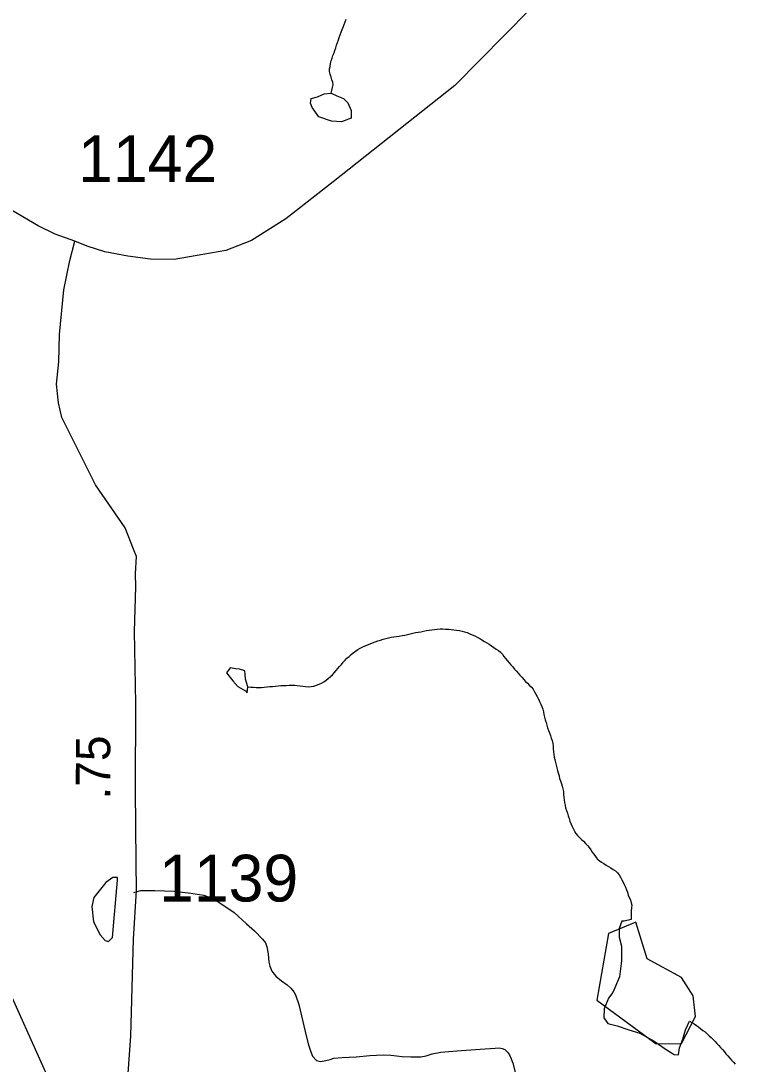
# Model space of a CAD drawing. Extents: x 1950930 to 2061844, y 904556 to 1017002.
# Drawn here: x 1984072 to 1986687, y 935305 to 939098 of the extents above; entities that cross this region are included whole.
import ezdxf

# ---------------------------------------------------------------- set-up
doc = ezdxf.new("R2010")
doc.units = 0
for name, color, linetype in [('Exist Hydrographic Misc Water Feature', 7, 'Continuous'), ('Exist Road Non-System Type 51', 7, 'Continuous'), ('Exist Road Primary US Structure Standard Bridge CELL', 7, 'Continuous'), ('Exist Road Secondary Type 51 Attributed', 7, 'Continuous'), ('Exist Road Secondary Type 51 Number Label', 7, 'Continuous'), ('Exist Utilities Electrical Transmission Line', 7, 'Continuous')]:
    doc.layers.add(name, color=color, linetype=linetype)

msp = doc.modelspace()

# ---------------------------------------------------------------- linework, layer by layer
at = {"layer": 'Exist Hydrographic Misc Water Feature'}
for points in [[(1985200.7, 938835.8), (1985203.1, 938845.5), (1985205.6, 938855.4), (1985207.2, 938865.2), (1985206, 938875.2), (1985203.1, 938884.1), (1985199.6, 938894), (1985196.8, 938904.2), (1985194.5, 938913.8), (1985194.7, 938923.1), (1985196, 938932.7), (1985198, 938942.5), (1985200.5, 938952.3), (1985203.3, 938962), (1985206.8, 938972), (1985210.5, 938981.7), (1985213.2, 938990.5), (1985216.7, 939000.5), (1985219.9, 939010.2), (1985223, 939019.1), (1985226.5, 939029.1), (1985229.6, 939038), (1985233.3, 939047.5), (1985236.6, 939056.8), (1985240.2, 939066.4), (1985243.5, 939075.2), (1985247.2, 939085.2), (1985250.9, 939094), (1985254.6, 939104)], [(1985200.7, 938835.8), (1985220.6, 938825.4), (1985245, 938816.1), (1985260.5, 938800.3), (1985272.9, 938772), (1985273.3, 938744), (1985237.6, 938731.5), (1985201.5, 938733.4), (1985155.2, 938748.9), (1985131.2, 938783.1), (1985124.8, 938799.1), (1985127.1, 938815.3), (1985150.6, 938821.5), (1985174.2, 938833.3), (1985200.7, 938835.8)], [(1984897.4, 936676.9), (1984907.9, 936675.7), (1984917.7, 936675.9), (1984927.5, 936674.7), (1984937.8, 936674.4), (1984947.4, 936674.1), (1984957.1, 936675.6), (1984967.5, 936676.4), (1984977.4, 936677.7), (1984987.2, 936678.2), (1984997.3, 936679.6), (1985007.3, 936680.5), (1985017.2, 936681), (1985027.4, 936681.5), (1985037.2, 936682), (1985047.1, 936682.9), (1985056.9, 936682.6), (1985067, 936682.3), (1985077, 936681.2), (1985086.9, 936679.8), (1985096.9, 936678.6), (1985107, 936677.5), (1985117.2, 936677.2), (1985127.1, 936677.7), (1985136.7, 936679.5), (1985146.5, 936682.4), (1985156, 936686.2), (1985165.2, 936690.1), (1985173.6, 936694.9), (1985181.8, 936700.6), (1985189.6, 936707.1), (1985197.2, 936714.1), (1985204.8, 936720.7), (1985211.3, 936727.7), (1985217.9, 936736.2), (1985224.7, 936743.2), (1985231, 936751.1), (1985237.4, 936758.3), (1985243.7, 936766.7), (1985250.5, 936773.8), (1985257.7, 936780.4), (1985265.1, 936787.4), (1985272.6, 936794), (1985280.4, 936800), (1985288.2, 936806.6), (1985296.8, 936812.2), (1985305.2, 936816.9), (1985314.7, 936821.7), (1985323.3, 936825.6), (1985332.5, 936829.5), (1985341.5, 936833.3), (1985351, 936836.4), (1985360.6, 936840.2), (1985370, 936843.7), (1985379.5, 936846.7), (1985389.3, 936849.6), (1985398.8, 936852.7), (1985408.2, 936854.9), (1985417.8, 936857.5), (1985428.3, 936858.8), (1985437.9, 936860.1), (1985447.8, 936861.4), (1985458.4, 936863.1), (1985467.4, 936864.5), (1985477.7, 936866.7), (1985487.3, 936868.8), (1985497.2, 936871.4), (1985506.8, 936873.6), (1985516.9, 936875), (1985526.5, 936877.1), (1985536.1, 936878.9), (1985546.4, 936881), (1985555.8, 936882.4), (1985566.5, 936884.4), (1985576.3, 936885.3), (1985586, 936886.8), (1985595.8, 936887.3), (1985605.9, 936887), (1985616.1, 936886.2), (1985626.2, 936885.9), (1985636.2, 936885.5), (1985646.3, 936884.4), (1985656.3, 936883), (1985666.3, 936881.8), (1985676, 936879.1), (1985685.4, 936876.5), (1985694.6, 936873.8), (1985703.7, 936869.6), (1985712.9, 936865.8), (1985721.9, 936861.5), (1985730.9, 936857.3), (1985740, 936852.3), (1985748.4, 936847), (1985757.4, 936842), (1985765.8, 936837), (1985774.2, 936831.3), (1985782.8, 936826), (1985791.6, 936820.1), (1985799.4, 936814.1), (1985808, 936809.2)], [(1985808, 936809.2), (1985815.4, 936803.1), (1985822.4, 936795.6), (1985828.1, 936787.4), (1985834.1, 936779.2), (1985840.8, 936771.3), (1985847.2, 936763.8), (1985853.6, 936756.3), (1985859.9, 936748.9), (1985866.9, 936741.4), (1985873.7, 936733.8), (1985880, 936726.3), (1985886.4, 936718.9), (1985893.7, 936711.2), (1985900.5, 936703.8), (1985906.9, 936696.3), (1985913.8, 936689.5), (1985921, 936681.9), (1985928, 936675.3), (1985934.3, 936667.8), (1985939.7, 936658.8), (1985944.2, 936650.4), (1985948.7, 936641.2), (1985953.2, 936632), (1985957.5, 936622.9), (1985962.4, 936613.9), (1985965.9, 936604.9), (1985969.6, 936595.8), (1985971.7, 936585.7), (1985973.5, 936575.8), (1985975.8, 936566.1), (1985978, 936556.8), (1985981.1, 936547), (1985983.6, 936537.3), (1985986.8, 936527.9), (1985989.7, 936518.1), (1985993.4, 936509.1), (1985996.9, 936499.2), (1986000.4, 936490.1), (1986003.7, 936481.1), (1986005.3, 936471.1), (1986006.7, 936461.2), (1986007.1, 936451.3), (1986008.4, 936440.6), (1986009.2, 936430.7), (1986011, 936420.7), (1986013.3, 936411.9), (1986015.1, 936401.8), (1986017.6, 936392.1), (1986019.9, 936382), (1986022.5, 936372.3), (1986025.2, 936363.4), (1986028.3, 936353.1), (1986030.7, 936343.5), (1986034, 936334.5), (1986036.9, 936324.2), (1986039.7, 936315.3), (1986041.8, 936305.2), (1986044.1, 936295.6), (1986045.1, 936285.7), (1986045.9, 936275.8), (1986046.7, 936265.9), (1986048.6, 936255.9), (1986050.2, 936245.9), (1986052.5, 936236.2), (1986055.5, 936226.4), (1986058.6, 936217.5), (1986062.1, 936207.2), (1986065.2, 936198.2), (1986068.2, 936188.4), (1986071.9, 936179.3), (1986075.8, 936169.4), (1986079.9, 936161.1), (1986084.2, 936151.9), (1986089.8, 936143.8), (1986096.1, 936135.9), (1986102.9, 936128.7), (1986110.3, 936121.9), (1986117.7, 936115.2), (1986124.8, 936107.6), (1986131.8, 936100), (1986138.2, 936092.5), (1986143.5, 936084.4), (1986149, 936075.9), (1986154.4, 936067.7), (1986160.7, 936059.5), (1986167.1, 936051.6), (1986174.5, 936044.8), (1986182.5, 936039.1), (1986190.9, 936033.7), (1986199.3, 936028.8), (1986208.3, 936023.8), (1986216.9, 936018.9), (1986224.7, 936012.8), (1986233.7, 936007.8), (1986241.1, 936000.9), (1986247.3, 935992.7), (1986252.2, 935984.2), (1986257.1, 935975), (1986261.8, 935967)], [(1984897.4, 936676.9), (1984889.4, 936704.9), (1984887.1, 936722.3), (1984886.9, 936734.5), (1984867.3, 936740.8), (1984853.1, 936742.5), (1984833.4, 936746.3), (1984819.3, 936727.7), (1984843.3, 936698.5), (1984861.5, 936678.3), (1984888.2, 936662.4), (1984895.3, 936654.8), (1984897.4, 936676.9)], [(1984405.1, 935764.7), (1984423.1, 935973.1), (1984423.1, 935982.8), (1984406.9, 935983.2), (1984381.5, 935964.7), (1984338, 935910.5), (1984330, 935878), (1984336.4, 935822.2), (1984360.8, 935774.7), (1984379.2, 935754.9), (1984391.1, 935750.2), (1984405.1, 935764.7)], [(1986261.8, 935967), (1986265.7, 935957.9), (1986269.6, 935947.9), (1986273.1, 935938.9), (1986276.8, 935929.8), (1986280.1, 935919.5), (1986283.3, 935910.9), (1986287.9, 935901.7), (1986290.7, 935891.5), (1986292.8, 935882.7), (1986292, 935872.7), (1986290.5, 935861.9), (1986290.5, 935852.2), (1986290.7, 935842.4), (1986290.9, 935831.1)], [(1986381.8, 935379), (1986473.9, 935380.4), (1986523.9, 935477.8), (1986515.9, 935553.5), (1986473.9, 935619.9), (1986348.8, 935688.2), (1986307.8, 935820.4), (1986207.7, 935779.8), (1986165.9, 935537.7), (1986381.8, 935379)], [(1986290.9, 935831.1), (1986264.7, 935824.1), (1986256.7, 935824.1), (1986246.8, 935798.4), (1986247.1, 935766.4), (1986255.7, 935734.2), (1986255.5, 935679.8), (1986247.9, 935621.7), (1986224.5, 935565.6), (1986208.7, 935544.1), (1986192.9, 935505.4), (1986191.5, 935473.6), (1986205.2, 935452), (1986239.7, 935444), (1986281.9, 935429.9), (1986321.7, 935416.8), (1986374, 935388.7), (1986418.1, 935357.6), (1986446.6, 935339.4), (1986462.2, 935339.1), (1986465.8, 935363.7), (1986477.9, 935395.5), (1986487.6, 935429.8), (1986503, 935460.7)], [(1986503, 935460.7), (1986519.2, 935451.4), (1986527.6, 935445.2), (1986535.6, 935440.3), (1986543.4, 935433.5), (1986551.4, 935427.4), (1986559.3, 935421.8), (1986566.9, 935414.9), (1986574.3, 935408), (1986581.9, 935401.7), (1986589.1, 935394.1), (1986595.6, 935387.4), (1986602.4, 935379.8), (1986608.8, 935372.5), (1986615.7, 935364.9), (1986622.5, 935357.4), (1986629.3, 935349.8), (1986635.2, 935342.4), (1986642, 935334.5), (1986648.7, 935326.9), (1986655.3, 935319.4), (1986662.1, 935312), (1986668.4, 935304.5)]]:
    msp.add_lwpolyline(points, dxfattribs=at)
at = {"layer": 'Exist Road Non-System Type 51'}
msp.add_lwpolyline([(1984482.6, 935928.3), (1984508.4, 935935.8), (1984559.5, 935936.6), (1984629.8, 935933.3), (1984690, 935926.7), (1984737.9, 935919.2), (1984777.5, 935903.6), (1984847.6, 935855.7), (1984892.2, 935815.2), (1984922, 935789.6), (1984950.9, 935759.1), (1984961.6, 935745.9), (1984966.6, 935731), (1984971.5, 935706.2), (1984973.6, 935676.1), (1984977.8, 935660.4), (1984985.1, 935642.2), (1984999.1, 935624.9), (1985019.9, 935607.6), (1985040.5, 935592.8), (1985053.6, 935581.2), (1985064.4, 935567.9), (1985071, 935556.4), (1985082.1, 935521.3), (1985106.1, 935423.9), (1985116.9, 935378.5), (1985126.4, 935350), (1985132.9, 935333.5), (1985147, 935317.8), (1985161.5, 935314.4), (1985180.4, 935317.4), (1985196.2, 935322.2), (1985210.4, 935327), (1985239.8, 935328.5), (1985291.5, 935331.9), (1985340.9, 935335.8), (1985389.1, 935338.6), (1985416.8, 935337.2), (1985458.2, 935332.3), (1985489.6, 935330.9), (1985525.9, 935331.9), (1985546, 935334.5), (1985567.8, 935342.8), (1985598.2, 935348.1), (1985657.1, 935353.4), (1985741.2, 935359.2), (1985796.1, 935362.8), (1985810.6, 935363.8), (1985821.8, 935361.8), (1985831.4, 935357.5), (1985841.1, 935348.8), (1985848.8, 935338.1), (1985854.6, 935324.1), (1985860.4, 935308.2), (1985870.5, 935270.9)], dxfattribs=at)
at = {"layer": 'Exist Road Secondary Type 51 Attributed'}
for points in [[(1989938.7, 942192.8), (1989234.5, 941869.4), (1989118.4, 941809.4), (1989012.4, 941741.6), (1987615.4, 940671.1), (1987513.4, 940583.1), (1987401.3, 940497.2), (1987295.1, 940405.4), (1987189.2, 940309.4), (1987067, 940197.5), (1986606.7, 939782), (1986194.4, 939416.6), (1985649.9, 938863), (1985207.7, 938513.4), (1985035.5, 938377.7), (1984910.7, 938299.7), (1984817.4, 938263.6), (1984733.2, 938248.5), (1984629.3, 938230), (1984543.4, 938232.1), (1984461.4, 938242.1), (1984377.3, 938258.2), (1984313.8, 938279), (1984268, 938297.1)], [(1984268, 938297.1), (1984196.5, 938322.7), (1984135.5, 938352.4), (1984003.5, 938430.4), (1983807.6, 938522.5), (1983597.6, 938618.8), (1983424.4, 938709.2), (1983310.1, 938755.2)], [(1984455.2, 935170.7), (1984472.5, 935406.3), (1984481.2, 935759), (1984493.2, 935936.7), (1984491.7, 936039), (1984489.1, 936301.7), (1984489.7, 936615.6), (1984485.7, 936877.7), (1984490.2, 937040.3), (1984488.7, 937087.7), (1984492.1, 937150.3), (1984481.6, 937176.9), (1984451.5, 937255.2), (1984343.5, 937410.6), (1984220.9, 937656.1), (1984208.9, 937709.5), (1984202.1, 937777.3), (1984210, 937858.9), (1984213, 937958.3), (1984228.8, 938120.2), (1984249.9, 938226.3), (1984268, 938297.1)]]:
    msp.add_lwpolyline(points, dxfattribs=at)
at = {"layer": 'Exist Utilities Electrical Transmission Line'}
msp.add_line((1983285, 937222.8), (1984426.6, 934687.1), dxfattribs=at)

# ---------------------------------------------------------------- texts
at = {"layer": 'Exist Road Primary US Structure Standard Bridge CELL'}
msp.add_text('.75', height=125, rotation=89.8916, dxfattribs=at).set_placement((1984396.9, 936267.3))
at = {"layer": 'Exist Road Secondary Type 51 Number Label'}
for s, p in [('1142', (1984280.3, 938511.8)), ('1139', (1984574.7, 935896.1))]:
    msp.add_text(s, height=170, dxfattribs=at).set_placement(p)

doc.saveas('drawing.dxf')
